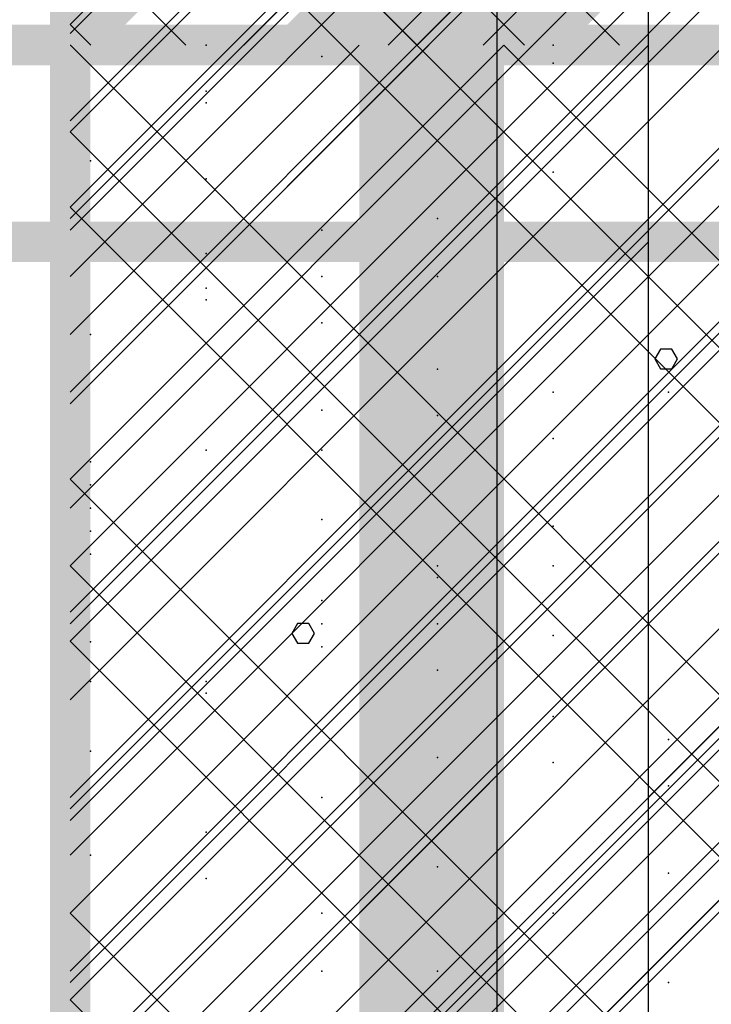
# Model space of a CAD drawing. Extents: x -2 to 113, y -136 to 16.
# Tile 262 of 541: x 49.65 to 51.41, y -35.58 to -33.07. Entities that reach past the tile are written whole.
import ezdxf

# ---------------------------------------------------------------- set-up
doc = ezdxf.new("R2010")
doc.units = 0
doc.header["$MEASUREMENT"] = 0
doc.linetypes.add('SOLID', pattern=[0])
doc.layers.get('0').update_dxf_attribs({"linetype": 'SOLID'})
for name, color, linetype in [('1', 7, 'SOLID'), ('10', 7, 'SOLID'), ('11', 7, 'SOLID'), ('12', 7, 'SOLID'), ('13', 7, 'SOLID'), ('14', 7, 'SOLID'), ('15', 7, 'SOLID'), ('16', 7, 'SOLID'), ('17', 7, 'SOLID'), ('18', 7, 'SOLID'), ('19', 7, 'SOLID'), ('2', 7, 'SOLID'), ('20', 7, 'SOLID'), ('21', 7, 'SOLID'), ('22', 7, 'SOLID'), ('23', 7, 'SOLID'), ('24', 7, 'SOLID'), ('25', 7, 'SOLID'), ('26', 7, 'SOLID'), ('27', 7, 'SOLID'), ('28', 7, 'SOLID'), ('29', 7, 'SOLID'), ('3', 7, 'SOLID'), ('30', 7, 'SOLID'), ('31', 7, 'SOLID'), ('32', 7, 'SOLID'), ('33', 7, 'SOLID'), ('34', 7, 'SOLID'), ('35', 7, 'SOLID'), ('36', 7, 'SOLID'), ('37', 7, 'SOLID'), ('38', 7, 'SOLID'), ('39', 7, 'SOLID'), ('4', 7, 'SOLID'), ('40', 7, 'SOLID'), ('41', 7, 'SOLID'), ('42', 7, 'SOLID'), ('43', 7, 'SOLID'), ('44', 7, 'SOLID'), ('45', 7, 'SOLID'), ('46', 7, 'SOLID'), ('47', 7, 'SOLID'), ('48', 7, 'SOLID'), ('49', 7, 'SOLID'), ('5', 7, 'SOLID'), ('50', 7, 'SOLID'), ('51', 7, 'SOLID'), ('52', 7, 'SOLID'), ('53', 7, 'SOLID'), ('54', 7, 'SOLID'), ('55', 7, 'SOLID'), ('56', 7, 'SOLID'), ('57', 7, 'SOLID'), ('58', 7, 'SOLID'), ('59', 7, 'SOLID'), ('6', 7, 'SOLID'), ('60', 7, 'SOLID'), ('61', 7, 'SOLID'), ('62', 7, 'SOLID'), ('63', 7, 'SOLID'), ('64', 7, 'SOLID'), ('65', 7, 'SOLID'), ('66', 7, 'SOLID'), ('67', 7, 'SOLID'), ('68', 7, 'SOLID'), ('7', 7, 'SOLID'), ('8', 7, 'SOLID'), ('9', 7, 'SOLID')]:
    doc.layers.add(name, color=color, linetype=linetype)

msp = doc.modelspace()

# ---------------------------------------------------------------- linework, layer by layer
at = {"color": 7, "linetype": 'SOLID', "const_width": 0.1029}
msp.add_lwpolyline([(49.7825, -13.1385), (49.7825, -125.6385)], dxfattribs=at)
at = {"color": 7, "linetype": 'SOLID'}
msp.add_lwpolyline([(51.2531, -40.6385), (51.2531, -25.6385)], dxfattribs=at)
at = {"color": 7}
for p in [(50.1281, -33.1385), (50.4222, -33.7267), (51.0104, -34.0209), (49.8339, -34.315), (50.7163, -34.6091), (51.3045, -34.9032), (50.4222, -35.4915)]:
    msp.add_point(p, dxfattribs=at)
at = {"layer": '1', "color": 7, "linetype": 'SOLID', "const_width": 0.1029}
for points in [[(49.7825, -13.1385), (49.7825, -125.6385)], [(13.0178, -33.1385), (13.7531, -33.1385), (14.4884, -46.5558), (48.3119, -46.5558), (49.0472, -33.1385), (49.7825, -33.1385)], [(49.7825, -33.1385), (54.1942, -33.1385)]]:
    msp.add_lwpolyline(points, dxfattribs=at)
at = {"layer": '1', "color": 7, "linetype": 'SOLID'}
for points in [[(50.2237, -33.1385), (52.7237, -30.6385)], [(49.7825, -34.6091), (51.2531, -33.1385)], [(49.7825, -36.0797), (52.7237, -33.1385)]]:
    msp.add_lwpolyline(points, dxfattribs=at)
at = {"layer": '1', "color": 7}
for p in [(51.0104, -33.1385), (50.1281, -33.2856), (50.7163, -33.5797), (49.8339, -33.8738), (50.4222, -34.1679), (51.0104, -34.462), (50.1281, -34.7562), (50.4222, -35.3444)]:
    msp.add_point(p, dxfattribs=at)
at = {"layer": '10', "color": 7, "linetype": 'SOLID', "const_width": 0.1029}
for points in [[(49.7825, -13.1385), (49.7825, -125.6385)], [(13.0178, -33.1385), (13.7531, -33.1385), (14.4884, -37.3021), (48.3119, -37.3021), (49.0472, -33.1385), (49.7825, -33.1385)], [(49.7825, -33.1385), (54.1942, -33.1385)]]:
    msp.add_lwpolyline(points, dxfattribs=at)
at = {"layer": '10', "color": 7, "linetype": 'SOLID'}
for points in [[(49.7825, -34.6091), (51.2531, -33.1385)], [(49.7825, -36.0797), (52.7237, -33.1385)]]:
    msp.add_lwpolyline(points, dxfattribs=at)
at = {"layer": '10', "color": 7}
for p in [(50.1281, -33.2856), (50.7163, -33.5797), (49.8339, -33.8738), (50.4222, -34.1679), (51.0104, -34.462), (50.1281, -34.7562), (50.4222, -35.3444)]:
    msp.add_point(p, dxfattribs=at)
for points in [[(50.0178, -32.9915), (49.7826, -32.9915), (49.8708, -33.1385), (49.7826, -33.1385)], [(50.9589, -32.9915), (50.7237, -32.9915), (50.9589, -33.1385), (50.5766, -33.1385)], [(51.1942, -32.9915), (50.9589, -32.9915), (51.0472, -33.1385), (50.9589, -33.1385)]]:
    msp.add_solid(points, dxfattribs=at)
at = {"layer": '11', "color": 7, "linetype": 'SOLID', "const_width": 0.1029}
msp.add_lwpolyline([(49.7825, -13.1385), (49.7825, -125.6385)], dxfattribs=at)
at = {"layer": '11', "color": 7, "linetype": 'SOLID'}
for points in [[(50.8681, -45.6385), (50.8681, -25.6385)], [(51.3272, -33.9363), (51.3127, -33.9114), (51.2838, -33.9114), (51.2693, -33.9363), (51.2838, -33.9612), (51.3127, -33.9612), (51.3272, -33.9363)], [(50.4037, -34.6334), (50.3892, -34.6085), (50.3603, -34.6085), (50.3458, -34.6334), (50.3603, -34.6583), (50.3892, -34.6583), (50.4037, -34.6334)]]:
    msp.add_lwpolyline(points, dxfattribs=at)
at = {"layer": '12', "color": 7, "linetype": 'SOLID', "const_width": 0.1029}
msp.add_lwpolyline([(49.7825, -13.1385), (49.7825, -125.6385)], dxfattribs=at)
at = {"layer": '12', "color": 7, "linetype": 'SOLID'}
for points in [[(49.7825, -33.1091), (51.2531, -31.6385)], [(49.7825, -34.5797), (52.7237, -31.6385)], [(49.7825, -36.0503), (54.1942, -31.6385)]]:
    msp.add_lwpolyline(points, dxfattribs=at)
at = {"layer": '12', "color": 7}
for p in [(50.1281, -33.2562), (50.4222, -33.8444), (51.0104, -34.1385), (49.8339, -34.4326), (50.7163, -34.7267), (51.3045, -35.0209)]:
    msp.add_point(p, dxfattribs=at)
at = {"layer": '13', "color": 7, "linetype": 'SOLID', "const_width": 0.1029}
msp.add_lwpolyline([(49.7825, -13.1385), (49.7825, -125.6385)], dxfattribs=at)
at = {"layer": '13', "color": 7, "linetype": 'SOLID'}
for points in [[(50.8681, -45.6385), (50.8681, -25.6385)], [(51.3272, -33.9363), (51.3127, -33.9114), (51.2838, -33.9114), (51.2693, -33.9363), (51.2838, -33.9612), (51.3127, -33.9612), (51.3272, -33.9363)], [(50.4037, -34.6334), (50.3892, -34.6085), (50.3603, -34.6085), (50.3458, -34.6334), (50.3603, -34.6583), (50.3892, -34.6583), (50.4037, -34.6334)]]:
    msp.add_lwpolyline(points, dxfattribs=at)
at = {"layer": '14', "color": 7, "linetype": 'SOLID', "const_width": 0.1029}
msp.add_lwpolyline([(49.7825, -13.1385), (49.7825, -125.6385)], dxfattribs=at)
at = {"layer": '14', "color": 7, "linetype": 'SOLID'}
msp.add_lwpolyline([(51.2531, -44.1385), (51.2531, -29.6385)], dxfattribs=at)
at = {"layer": '14', "color": 7}
for p in [(50.4222, -33.6091), (49.8339, -34.1973), (50.7163, -34.4915), (50.1281, -34.7856)]:
    msp.add_point(p, dxfattribs=at)
at = {"layer": '15', "color": 7, "linetype": 'SOLID', "const_width": 0.1029}
msp.add_lwpolyline([(49.7825, -13.1385), (49.7825, -125.6385)], dxfattribs=at)
at = {"layer": '15', "color": 7, "linetype": 'SOLID'}
for points in [[(50.8681, -45.6385), (50.8681, -25.6385)], [(51.3272, -33.9363), (51.3127, -33.9114), (51.2838, -33.9114), (51.2693, -33.9363), (51.2838, -33.9612), (51.3127, -33.9612), (51.3272, -33.9363)], [(50.4037, -34.6334), (50.3892, -34.6085), (50.3603, -34.6085), (50.3458, -34.6334), (50.3603, -34.6583), (50.3892, -34.6583), (50.4037, -34.6334)]]:
    msp.add_lwpolyline(points, dxfattribs=at)
at = {"layer": '16', "color": 7, "linetype": 'SOLID', "const_width": 0.1029}
msp.add_lwpolyline([(49.7825, -13.1385), (49.7825, -125.6385)], dxfattribs=at)
at = {"layer": '16', "color": 7, "linetype": 'SOLID'}
for points in [[(49.7825, -34.0503), (54.1942, -29.6385)], [(49.7825, -35.5209), (54.1942, -31.1091)], [(49.7825, -36.9915), (54.1942, -32.5797)]]:
    msp.add_lwpolyline(points, dxfattribs=at)
at = {"layer": '16', "color": 7}
for p in [(50.4222, -33.6091), (49.8339, -34.1973), (50.7163, -34.4915), (50.1281, -34.7856)]:
    msp.add_point(p, dxfattribs=at)
at = {"layer": '17', "color": 7, "linetype": 'SOLID', "const_width": 0.1029}
msp.add_lwpolyline([(49.7825, -13.1385), (49.7825, -125.6385)], dxfattribs=at)
at = {"layer": '17', "color": 7, "linetype": 'SOLID'}
for points in [[(50.8681, -45.6385), (50.8681, -25.6385)], [(51.3272, -33.9363), (51.3127, -33.9114), (51.2838, -33.9114), (51.2693, -33.9363), (51.2838, -33.9612), (51.3127, -33.9612), (51.3272, -33.9363)], [(50.4037, -34.6334), (50.3892, -34.6085), (50.3603, -34.6085), (50.3458, -34.6334), (50.3603, -34.6583), (50.3892, -34.6583), (50.4037, -34.6334)]]:
    msp.add_lwpolyline(points, dxfattribs=at)
at = {"layer": '18', "color": 7, "linetype": 'SOLID', "const_width": 0.1029}
for points in [[(49.7825, -13.1385), (49.7825, -125.6385)], [(13.0178, -33.1385), (13.7531, -33.1385), (14.4884, -47.212), (48.3119, -47.212), (49.0472, -33.1385), (49.7825, -33.1385)], [(49.7825, -33.1385), (54.1942, -33.1385)]]:
    msp.add_lwpolyline(points, dxfattribs=at)
at = {"layer": '18', "color": 7, "linetype": 'SOLID'}
for points in [[(50.2237, -33.1385), (52.7237, -30.6385)], [(51.2531, -40.6385), (51.2531, -33.1385)]]:
    msp.add_lwpolyline(points, dxfattribs=at)
at = {"layer": '18', "color": 7}
for p in [(51.0104, -33.1385), (50.1281, -33.2856), (50.7163, -33.5797), (49.8339, -33.8738), (50.4222, -34.1679), (51.0104, -34.462), (50.1281, -34.7562), (50.4222, -35.3444)]:
    msp.add_point(p, dxfattribs=at)
at = {"layer": '19', "color": 7, "linetype": 'SOLID', "const_width": 0.1029}
msp.add_lwpolyline([(49.7825, -13.1385), (49.7825, -125.6385)], dxfattribs=at)
at = {"layer": '19', "color": 7, "linetype": 'SOLID'}
for points in [[(50.8681, -45.6385), (50.8681, -25.6385)], [(51.3272, -33.9363), (51.3127, -33.9114), (51.2838, -33.9114), (51.2693, -33.9363), (51.2838, -33.9612), (51.3127, -33.9612), (51.3272, -33.9363)], [(50.4037, -34.6334), (50.3892, -34.6085), (50.3603, -34.6085), (50.3458, -34.6334), (50.3603, -34.6583), (50.3892, -34.6583), (50.4037, -34.6334)]]:
    msp.add_lwpolyline(points, dxfattribs=at)
at = {"layer": '2', "color": 7, "linetype": 'SOLID', "const_width": 0.1029}
for points in [[(49.7825, -13.1385), (49.7825, -125.6385)], [(13.0178, -33.6385), (13.7531, -33.6385), (14.4884, -47.212), (48.3119, -47.212), (49.0472, -33.6385), (49.7825, -33.6385)], [(49.7825, -33.6385), (54.1942, -33.6385)]]:
    msp.add_lwpolyline(points, dxfattribs=at)
at = {"layer": '2', "color": 7, "linetype": 'SOLID'}
for points in [[(51.2531, -33.6385), (51.2531, -31.6385)], [(51.2531, -39.1385), (51.2531, -33.6385)]]:
    msp.add_lwpolyline(points, dxfattribs=at)
at = {"layer": '2', "color": 7}
for p in [(50.1281, -33.2562), (50.1281, -33.7856), (50.7163, -34.0797), (49.8339, -34.3738), (50.4222, -34.6679), (51.0104, -34.962), (50.1281, -35.2562)]:
    msp.add_point(p, dxfattribs=at)
at = {"layer": '20', "color": 7, "linetype": 'SOLID', "const_width": 0.1029}
msp.add_lwpolyline([(49.7825, -13.1385), (49.7825, -125.6385)], dxfattribs=at)
at = {"layer": '20', "color": 7, "linetype": 'SOLID'}
msp.add_lwpolyline([(51.2531, -39.6385), (51.2531, -27.6385)], dxfattribs=at)
at = {"layer": '20', "color": 7}
for p in [(50.1281, -33.6679), (50.7163, -33.962), (49.8339, -34.2562), (50.4222, -34.5503), (51.0104, -34.8444), (50.1281, -35.1385)]:
    msp.add_point(p, dxfattribs=at)
at = {"layer": '21', "color": 7, "linetype": 'SOLID', "const_width": 0.1029}
msp.add_lwpolyline([(49.7825, -13.1385), (49.7825, -125.6385)], dxfattribs=at)
at = {"layer": '21', "color": 7, "linetype": 'SOLID'}
for points in [[(50.8681, -45.6385), (50.8681, -25.6385)], [(51.3272, -33.9363), (51.3127, -33.9114), (51.2838, -33.9114), (51.2693, -33.9363), (51.2838, -33.9612), (51.3127, -33.9612), (51.3272, -33.9363)], [(50.4037, -34.6334), (50.3892, -34.6085), (50.3603, -34.6085), (50.3458, -34.6334), (50.3603, -34.6583), (50.3892, -34.6583), (50.4037, -34.6334)]]:
    msp.add_lwpolyline(points, dxfattribs=at)
at = {"layer": '22', "color": 7, "linetype": 'SOLID', "const_width": 0.1029}
msp.add_lwpolyline([(49.7825, -13.1385), (49.7825, -125.6385)], dxfattribs=at)
at = {"layer": '22', "color": 7, "linetype": 'SOLID'}
msp.add_lwpolyline([(51.2531, -45.6385), (51.2531, -30.6385)], dxfattribs=at)
at = {"layer": '22', "color": 7}
for p in [(51.0104, -33.1385), (49.8339, -33.4326), (50.7163, -33.7267), (51.3045, -34.0209), (50.4222, -34.6091), (49.8339, -35.1973), (50.7163, -35.4915)]:
    msp.add_point(p, dxfattribs=at)
at = {"layer": '23', "color": 7, "linetype": 'SOLID', "const_width": 0.1029}
msp.add_lwpolyline([(49.7825, -13.1385), (49.7825, -125.6385)], dxfattribs=at)
at = {"layer": '23', "color": 7, "linetype": 'SOLID'}
for points in [[(50.8681, -45.6385), (50.8681, -25.6385)], [(51.3272, -33.9363), (51.3127, -33.9114), (51.2838, -33.9114), (51.2693, -33.9363), (51.2838, -33.9612), (51.3127, -33.9612), (51.3272, -33.9363)], [(50.4037, -34.6334), (50.3892, -34.6085), (50.3603, -34.6085), (50.3458, -34.6334), (50.3603, -34.6583), (50.3892, -34.6583), (50.4037, -34.6334)]]:
    msp.add_lwpolyline(points, dxfattribs=at)
at = {"layer": '24', "color": 7, "linetype": 'SOLID', "const_width": 0.1029}
msp.add_lwpolyline([(49.7825, -13.1385), (49.7825, -125.6385)], dxfattribs=at)
at = {"layer": '24', "color": 7}
msp.add_solid([(50.5178, -60.6385), (50.8854, -60.6385), (50.5178, -30.6385), (50.8854, -30.6385)], dxfattribs=at)
at = {"layer": '25', "color": 7, "linetype": 'SOLID', "const_width": 0.1029}
msp.add_lwpolyline([(49.7825, -13.1385), (49.7825, -125.6385)], dxfattribs=at)
at = {"layer": '25', "color": 7, "linetype": 'SOLID'}
for points in [[(50.8681, -45.6385), (50.8681, -25.6385)], [(51.3272, -33.9363), (51.3127, -33.9114), (51.2838, -33.9114), (51.2693, -33.9363), (51.2838, -33.9612), (51.3127, -33.9612), (51.3272, -33.9363)], [(50.4037, -34.6334), (50.3892, -34.6085), (50.3603, -34.6085), (50.3458, -34.6334), (50.3603, -34.6583), (50.3892, -34.6583), (50.4037, -34.6334)]]:
    msp.add_lwpolyline(points, dxfattribs=at)
at = {"layer": '26', "color": 7, "linetype": 'SOLID', "const_width": 0.1029}
for points in [[(49.7825, -13.1385), (49.7825, -125.6385)], [(13.0178, -33.1385), (13.7531, -33.1385), (14.4884, -41.7084), (48.3119, -41.7084), (49.0472, -33.1385), (49.7825, -33.1385)], [(49.7825, -33.1385), (54.1942, -33.1385)]]:
    msp.add_lwpolyline(points, dxfattribs=at)
at = {"layer": '26', "color": 7, "linetype": 'SOLID'}
msp.add_lwpolyline([(51.2531, -33.1385), (51.2531, -31.6385)], dxfattribs=at)
at = {"layer": '26', "color": 7}
msp.add_solid([(50.5178, -60.6385), (50.8854, -60.6385), (50.5178, -33.1385), (50.8854, -33.1385)], dxfattribs=at)
at = {"layer": '27', "color": 7, "linetype": 'SOLID', "const_width": 0.1029}
for points in [[(49.7825, -13.1385), (49.7825, -125.6385)], [(13.0178, -33.1385), (49.7825, -33.1385)], [(49.7825, -33.1385), (54.1942, -33.1385)]]:
    msp.add_lwpolyline(points, dxfattribs=at)
at = {"layer": '27', "color": 7, "linetype": 'SOLID'}
msp.add_lwpolyline([(51.2531, -55.6385), (51.2531, -33.1385)], dxfattribs=at)
at = {"layer": '27', "color": 7}
for p in [(50.1281, -33.2856), (50.7163, -33.5797), (49.8339, -33.8738), (50.4222, -34.1679), (51.0104, -34.462), (50.1281, -34.7562), (50.4222, -35.3444)]:
    msp.add_point(p, dxfattribs=at)
for points in [[(50.7237, -32.6973), (50.2825, -33.1385), (50.7237, -32.6973), (50.7531, -33.1385)], [(50.7237, -32.6973), (50.7531, -33.1385), (50.7237, -32.6973), (50.9589, -32.9326)]]:
    msp.add_solid(points, dxfattribs=at)
at = {"layer": '28', "color": 7, "linetype": 'SOLID', "const_width": 0.1029}
msp.add_lwpolyline([(49.7825, -13.1385), (49.7825, -125.6385)], dxfattribs=at)
at = {"layer": '28', "color": 7, "linetype": 'SOLID'}
msp.add_lwpolyline([(51.2531, -47.1385), (51.2531, -25.6385)], dxfattribs=at)
at = {"layer": '28', "color": 7}
for p in [(50.1281, -33.1385), (50.4222, -33.7267), (51.0104, -34.0209), (49.8339, -34.315), (50.7163, -34.6091), (51.3045, -34.9032), (50.4222, -35.4915)]:
    msp.add_point(p, dxfattribs=at)
at = {"layer": '29', "color": 7, "linetype": 'SOLID', "const_width": 0.1029}
for points in [[(49.7825, -13.1385), (49.7825, -125.6385)], [(13.0178, -33.1385), (13.7531, -33.1385), (14.4884, -41.8297), (48.3119, -41.8297), (49.0472, -33.1385), (49.7825, -33.1385)], [(49.7825, -33.1385), (54.1942, -33.1385)]]:
    msp.add_lwpolyline(points, dxfattribs=at)
at = {"layer": '29', "color": 7, "linetype": 'SOLID'}
for points in [[(51.2531, -33.1385), (51.2531, -25.6385)], [(49.7825, -34.6091), (51.2531, -33.1385)], [(50.2237, -35.6385), (52.7237, -33.1385)]]:
    msp.add_lwpolyline(points, dxfattribs=at)
at = {"layer": '29', "color": 7}
for p in [(50.1281, -33.1385), (50.1281, -33.2856), (50.7163, -33.5797), (49.8339, -33.8738), (50.4222, -34.1679), (51.0104, -34.462), (50.1281, -34.7562), (50.4222, -35.3444)]:
    msp.add_point(p, dxfattribs=at)
at = {"layer": '3', "color": 7, "linetype": 'SOLID', "const_width": 0.1029}
msp.add_lwpolyline([(49.7825, -13.1385), (49.7825, -125.6385)], dxfattribs=at)
at = {"layer": '3', "color": 7, "linetype": 'SOLID'}
for points in [[(50.8681, -45.6385), (50.8681, -25.6385)], [(51.3272, -33.9363), (51.3127, -33.9114), (51.2838, -33.9114), (51.2693, -33.9363), (51.2838, -33.9612), (51.3127, -33.9612), (51.3272, -33.9363)], [(50.4037, -34.6334), (50.3892, -34.6085), (50.3603, -34.6085), (50.3458, -34.6334), (50.3603, -34.6583), (50.3892, -34.6583), (50.4037, -34.6334)]]:
    msp.add_lwpolyline(points, dxfattribs=at)
at = {"layer": '30', "color": 7, "linetype": 'SOLID', "const_width": 0.1029}
for points in [[(49.7825, -13.1385), (49.7825, -125.6385)], [(13.0178, -33.1385), (13.7531, -33.1385), (14.4884, -47.212), (48.3119, -47.212), (49.0472, -33.1385), (49.7825, -33.1385)], [(49.7825, -33.1385), (54.1942, -33.1385)]]:
    msp.add_lwpolyline(points, dxfattribs=at)
at = {"layer": '30', "color": 7, "linetype": 'SOLID'}
for points in [[(50.2237, -33.1385), (52.7237, -30.6385)], [(49.7825, -33.8738), (50.5178, -33.1385)], [(49.7825, -34.6091), (51.2531, -33.1385)], [(49.7825, -35.3444), (51.9884, -33.1385)], [(50.2237, -35.6385), (52.7237, -33.1385)], [(50.9589, -35.6385), (53.4589, -33.1385)], [(51.2531, -35.6385), (51.2531, -33.1385)]]:
    msp.add_lwpolyline(points, dxfattribs=at)
at = {"layer": '30', "color": 7}
msp.add_point((51.0104, -33.1385), dxfattribs=at)
at = {"layer": '31', "color": 7, "linetype": 'SOLID', "const_width": 0.1029}
msp.add_lwpolyline([(49.7825, -13.1385), (49.7825, -125.6385)], dxfattribs=at)
at = {"layer": '31', "color": 7, "linetype": 'SOLID'}
for points in [[(50.8681, -45.6385), (50.8681, -25.6385)], [(49.7825, -34.462), (54.1942, -30.0503)], [(49.7825, -35.9326), (54.1942, -31.5209)], [(51.3272, -33.9363), (51.3127, -33.9114), (51.2838, -33.9114), (51.2693, -33.9363), (51.2838, -33.9612), (51.3127, -33.9612), (51.3272, -33.9363)], [(50.4037, -34.6334), (50.3892, -34.6085), (50.3603, -34.6085), (50.3458, -34.6334), (50.3603, -34.6583), (50.3892, -34.6583), (50.4037, -34.6334)]]:
    msp.add_lwpolyline(points, dxfattribs=at)
at = {"layer": '31', "color": 7}
for p in [(50.1281, -33.1385), (50.4222, -33.7267), (51.0104, -34.0209), (49.8339, -34.315), (50.7163, -34.6091), (51.3045, -34.9032), (50.4222, -35.4915)]:
    msp.add_point(p, dxfattribs=at)
at = {"layer": '32', "color": 7, "linetype": 'SOLID', "const_width": 0.1029}
msp.add_lwpolyline([(49.7825, -13.1385), (49.7825, -125.6385)], dxfattribs=at)
at = {"layer": '32', "color": 7, "linetype": 'SOLID'}
for points in [[(49.7825, -34.462), (54.1942, -30.0503)], [(49.7825, -35.9326), (54.1942, -31.5209)]]:
    msp.add_lwpolyline(points, dxfattribs=at)
at = {"layer": '32', "color": 7}
for p in [(50.1281, -33.1385), (50.4222, -33.7267), (51.0104, -34.0209), (49.8339, -34.315), (50.7163, -34.6091), (51.3045, -34.9032), (50.4222, -35.4915)]:
    msp.add_point(p, dxfattribs=at)
at = {"layer": '33', "color": 7, "linetype": 'SOLID', "const_width": 0.1029}
msp.add_lwpolyline([(49.7825, -13.1385), (49.7825, -125.6385)], dxfattribs=at)
at = {"layer": '33', "color": 7, "linetype": 'SOLID'}
for points in [[(49.7825, -34.462), (54.1942, -30.0503)], [(49.7825, -35.9326), (54.1942, -31.5209)]]:
    msp.add_lwpolyline(points, dxfattribs=at)
at = {"layer": '33', "color": 7}
for p in [(50.1281, -33.1385), (50.4222, -33.7267), (51.0104, -34.0209), (49.8339, -34.315), (50.7163, -34.6091), (51.3045, -34.9032), (50.4222, -35.4915)]:
    msp.add_point(p, dxfattribs=at)
at = {"layer": '34', "color": 7, "linetype": 'SOLID', "const_width": 0.1029}
msp.add_lwpolyline([(49.7825, -13.1385), (49.7825, -125.6385)], dxfattribs=at)
at = {"layer": '34', "color": 7, "linetype": 'SOLID'}
for points in [[(49.7825, -34.462), (54.1942, -30.0503)], [(49.7825, -35.9326), (54.1942, -31.5209)]]:
    msp.add_lwpolyline(points, dxfattribs=at)
at = {"layer": '34', "color": 7}
for p in [(50.1281, -33.1385), (50.4222, -33.7267), (51.0104, -34.0209), (49.8339, -34.315), (50.7163, -34.6091), (51.3045, -34.9032), (50.4222, -35.4915)]:
    msp.add_point(p, dxfattribs=at)
at = {"layer": '35', "color": 7, "linetype": 'SOLID', "const_width": 0.1029}
msp.add_lwpolyline([(49.7825, -13.1385), (49.7825, -125.6385)], dxfattribs=at)
at = {"layer": '35', "color": 7, "linetype": 'SOLID'}
for points in [[(49.7825, -34.462), (54.1942, -30.0503)], [(49.7825, -35.9326), (54.1942, -31.5209)]]:
    msp.add_lwpolyline(points, dxfattribs=at)
at = {"layer": '35', "color": 7}
for p in [(50.1281, -33.1385), (50.4222, -33.7267), (51.0104, -34.0209), (49.8339, -34.315), (50.7163, -34.6091), (51.3045, -34.9032), (50.4222, -35.4915)]:
    msp.add_point(p, dxfattribs=at)
at = {"layer": '36', "color": 7, "linetype": 'SOLID', "const_width": 0.1029}
msp.add_lwpolyline([(49.7825, -13.1385), (49.7825, -125.6385)], dxfattribs=at)
at = {"layer": '36', "color": 7, "linetype": 'SOLID'}
for points in [[(49.7825, -34.462), (54.1942, -30.0503)], [(49.7825, -35.9326), (54.1942, -31.5209)]]:
    msp.add_lwpolyline(points, dxfattribs=at)
at = {"layer": '36', "color": 7}
for p in [(50.1281, -33.1385), (50.4222, -33.7267), (51.0104, -34.0209), (49.8339, -34.315), (50.7163, -34.6091), (51.3045, -34.9032), (50.4222, -35.4915)]:
    msp.add_point(p, dxfattribs=at)
at = {"layer": '37', "color": 7, "linetype": 'SOLID', "const_width": 0.1029}
msp.add_lwpolyline([(49.7825, -13.1385), (49.7825, -125.6385)], dxfattribs=at)
at = {"layer": '37', "color": 7, "linetype": 'SOLID'}
for points in [[(49.7825, -34.462), (54.1942, -30.0503)], [(49.7825, -35.9326), (54.1942, -31.5209)]]:
    msp.add_lwpolyline(points, dxfattribs=at)
at = {"layer": '37', "color": 7}
for p in [(50.1281, -33.1385), (50.4222, -33.7267), (51.0104, -34.0209), (49.8339, -34.315), (50.7163, -34.6091), (51.3045, -34.9032), (50.4222, -35.4915)]:
    msp.add_point(p, dxfattribs=at)
at = {"layer": '38', "color": 7, "linetype": 'SOLID', "const_width": 0.1029}
msp.add_lwpolyline([(49.7825, -13.1385), (49.7825, -125.6385)], dxfattribs=at)
at = {"layer": '39', "color": 7, "linetype": 'SOLID', "const_width": 0.1029}
msp.add_lwpolyline([(49.7825, -13.1385), (49.7825, -125.6385)], dxfattribs=at)
at = {"layer": '39', "color": 7, "linetype": 'SOLID'}
for points in [[(49.7825, -34.0209), (54.1942, -29.6091)], [(49.7825, -35.4915), (54.1942, -31.0797)], [(51.106, -35.6385), (54.1942, -32.5503)]]:
    msp.add_lwpolyline(points, dxfattribs=at)
at = {"layer": '39', "color": 7}
for p in [(50.1281, -33.2856), (50.1281, -34.1679), (50.7163, -34.462), (49.8339, -34.7562), (50.4222, -35.0503), (51.0104, -35.3444)]:
    msp.add_point(p, dxfattribs=at)
at = {"layer": '4', "color": 7, "linetype": 'SOLID', "const_width": 0.1029}
for points in [[(49.7825, -13.1385), (49.7825, -125.6385)], [(13.0178, -33.6385), (13.7531, -33.6385), (14.4884, -41.7084), (48.3119, -41.7084), (49.0472, -33.6385), (49.7825, -33.6385)], [(49.7825, -33.6385), (54.1942, -33.6385)]]:
    msp.add_lwpolyline(points, dxfattribs=at)
at = {"layer": '4', "color": 7, "linetype": 'SOLID'}
for points in [[(50.1942, -33.6385), (54.1942, -29.6385)], [(49.7825, -35.1091), (51.2531, -33.6385)], [(50.7237, -35.6385), (52.7237, -33.6385)]]:
    msp.add_lwpolyline(points, dxfattribs=at)
at = {"layer": '4', "color": 7}
for p in [(50.4222, -33.6091), (50.1281, -33.7856), (50.7163, -34.0797), (49.8339, -34.3738), (50.4222, -34.6679), (51.0104, -34.962), (50.1281, -35.2562)]:
    msp.add_point(p, dxfattribs=at)
at = {"layer": '40', "color": 7, "linetype": 'SOLID', "const_width": 0.1029}
msp.add_lwpolyline([(49.7825, -13.1385), (49.7825, -125.6385)], dxfattribs=at)
at = {"layer": '40', "color": 7, "linetype": 'SOLID'}
msp.add_lwpolyline([(51.2531, -45.6385), (51.2531, -25.6385)], dxfattribs=at)
at = {"layer": '40', "color": 7}
for p in [(50.1281, -33.1385), (50.4222, -33.7267), (51.0104, -34.0209), (49.8339, -34.315), (50.7163, -34.6091), (51.3045, -34.9032), (50.4222, -35.4915)]:
    msp.add_point(p, dxfattribs=at)
at = {"layer": '41', "color": 7, "linetype": 'SOLID', "const_width": 0.1029}
msp.add_lwpolyline([(49.7825, -13.1385), (49.7825, -125.6385)], dxfattribs=at)
at = {"layer": '41', "color": 7, "linetype": 'SOLID'}
msp.add_lwpolyline([(51.2531, -45.6385), (51.2531, -30.6385)], dxfattribs=at)
at = {"layer": '41', "color": 7}
for p in [(51.0104, -33.1385), (49.8339, -33.4326), (50.7163, -33.7267), (51.3045, -34.0209), (50.4222, -34.6091), (49.8339, -35.1973), (50.7163, -35.4915)]:
    msp.add_point(p, dxfattribs=at)
at = {"layer": '42', "color": 7, "linetype": 'SOLID', "const_width": 0.1029}
msp.add_lwpolyline([(49.7825, -13.1385), (49.7825, -125.6385)], dxfattribs=at)
at = {"layer": '42', "color": 7, "linetype": 'SOLID'}
msp.add_lwpolyline([(51.2531, -45.6385), (51.2531, -25.6385)], dxfattribs=at)
at = {"layer": '42', "color": 7}
for p in [(50.1281, -33.1385), (50.4222, -33.7267), (51.0104, -34.0209), (49.8339, -34.315), (50.7163, -34.6091), (51.3045, -34.9032), (50.4222, -35.4915)]:
    msp.add_point(p, dxfattribs=at)
at = {"layer": '43', "color": 7, "linetype": 'SOLID', "const_width": 0.1029}
msp.add_lwpolyline([(49.7825, -13.1385), (49.7825, -125.6385)], dxfattribs=at)
at = {"layer": '43', "color": 7, "linetype": 'SOLID'}
for points in [[(49.7825, -34.462), (54.1942, -30.0503)], [(49.7825, -35.9326), (54.1942, -31.5209)]]:
    msp.add_lwpolyline(points, dxfattribs=at)
at = {"layer": '43', "color": 7}
for p in [(50.1281, -33.1385), (50.4222, -33.7267), (51.0104, -34.0209), (49.8339, -34.315), (50.7163, -34.6091), (51.3045, -34.9032), (50.4222, -35.4915)]:
    msp.add_point(p, dxfattribs=at)
at = {"layer": '44', "color": 7, "linetype": 'SOLID', "const_width": 0.1029}
msp.add_lwpolyline([(49.7825, -13.1385), (49.7825, -125.6385)], dxfattribs=at)
at = {"layer": '44', "color": 7, "linetype": 'SOLID'}
for points in [[(50.8681, -45.6385), (50.8681, -25.6385)], [(51.3272, -33.9363), (51.3127, -33.9114), (51.2838, -33.9114), (51.2693, -33.9363), (51.2838, -33.9612), (51.3127, -33.9612), (51.3272, -33.9363)], [(50.4037, -34.6334), (50.3892, -34.6085), (50.3603, -34.6085), (50.3458, -34.6334), (50.3603, -34.6583), (50.3892, -34.6583), (50.4037, -34.6334)]]:
    msp.add_lwpolyline(points, dxfattribs=at)
at = {"layer": '45', "color": 7, "linetype": 'SOLID', "const_width": 0.1029}
msp.add_lwpolyline([(49.7825, -13.1385), (49.7825, -125.6385)], dxfattribs=at)
at = {"layer": '45', "color": 7, "linetype": 'SOLID'}
for points in [[(49.7825, -33.6091), (51.2531, -32.1385)], [(49.7825, -35.0797), (52.7237, -32.1385)], [(49.7825, -36.5503), (54.1942, -32.1385)]]:
    msp.add_lwpolyline(points, dxfattribs=at)
at = {"layer": '45', "color": 7}
for p in [(50.4222, -33.1679), (51.0104, -33.462), (50.1281, -33.7562), (50.4222, -34.3444), (51.0104, -34.6385), (49.8339, -34.9326), (50.7163, -35.2267), (51.3045, -35.5209)]:
    msp.add_point(p, dxfattribs=at)
at = {"layer": '46', "color": 7, "linetype": 'SOLID', "const_width": 0.1029}
msp.add_lwpolyline([(49.7825, -13.1385), (49.7825, -125.6385)], dxfattribs=at)
at = {"layer": '46', "color": 7, "linetype": 'SOLID'}
for points in [[(49.7825, -33.3315), (54.1942, -28.9197)], [(49.7825, -34.802), (54.1942, -30.3903)], [(50.4166, -35.6385), (54.1942, -31.8609)]]:
    msp.add_lwpolyline(points, dxfattribs=at)
at = {"layer": '46', "color": 7}
for p in [(51.0104, -33.1844), (50.1281, -33.4785), (50.4222, -34.0667), (51.0104, -34.3609), (49.8339, -34.655), (50.7163, -34.9491), (51.3045, -35.2432)]:
    msp.add_point(p, dxfattribs=at)
at = {"layer": '47', "color": 7, "linetype": 'SOLID', "const_width": 0.1029}
for points in [[(49.7825, -13.1385), (49.7825, -125.6385)], [(13.0178, -33.1385), (13.7531, -33.1385), (14.4884, -46.5558), (48.3119, -46.5558), (49.0472, -33.1385), (49.7825, -33.1385)], [(49.7825, -33.1385), (54.1942, -33.1385)]]:
    msp.add_lwpolyline(points, dxfattribs=at)
at = {"layer": '47', "color": 7, "linetype": 'SOLID'}
for points in [[(50.5913, -33.1385), (53.0913, -30.6385)], [(49.7825, -31.7415), (51.1795, -33.1385)], [(49.7825, -32.8444), (50.0766, -33.1385)], [(49.7825, -34.2415), (50.8854, -33.1385)], [(49.7825, -35.3444), (51.9884, -33.1385)], [(49.7828, -33.1385), (49.7832, -33.1389), (52.2827, -35.6385)], [(50.5913, -35.6385), (53.0913, -33.1385)], [(50.8856, -33.1385), (52.3281, -34.581), (53.3856, -35.6385)], [(49.7825, -34.2415), (51.1795, -35.6385)], [(49.7825, -35.3444), (50.0766, -35.6385)]]:
    msp.add_lwpolyline(points, dxfattribs=at)
at = {"layer": '48', "color": 7, "linetype": 'SOLID', "const_width": 0.1029}
msp.add_lwpolyline([(49.7825, -13.1385), (49.7825, -125.6385)], dxfattribs=at)
at = {"layer": '48', "color": 7, "linetype": 'SOLID'}
for points in [[(49.7825, -33.5797), (52.7237, -30.6385)], [(49.7825, -35.0503), (54.1942, -30.6385)], [(50.6648, -35.6385), (54.1942, -32.1091)]]:
    msp.add_lwpolyline(points, dxfattribs=at)
at = {"layer": '48', "color": 7}
for p in [(51.0104, -33.1385), (49.8339, -33.4326), (50.7163, -33.7267), (51.3045, -34.0209), (50.4222, -34.6091), (49.8339, -35.1973), (50.7163, -35.4915)]:
    msp.add_point(p, dxfattribs=at)
at = {"layer": '49', "color": 7, "linetype": 'SOLID', "const_width": 0.1029}
for points in [[(49.7825, -13.1385), (49.7825, -125.6385)], [(13.0178, -33.1385), (13.7531, -33.1385), (14.4884, -42.1495), (48.3119, -42.1495), (49.0472, -33.1385), (49.7825, -33.1385)], [(49.7825, -33.1385), (54.1942, -33.1385)]]:
    msp.add_lwpolyline(points, dxfattribs=at)
at = {"layer": '49', "color": 7, "linetype": 'SOLID'}
for points in [[(50.6648, -33.1385), (54.1942, -29.6091)], [(49.7825, -34.6091), (51.2531, -33.1385)], [(49.7825, -36.0797), (52.7237, -33.1385)]]:
    msp.add_lwpolyline(points, dxfattribs=at)
at = {"layer": '49', "color": 7}
for p in [(50.1281, -33.2856), (50.7163, -33.5797), (49.8339, -33.8738), (50.4222, -34.1679), (51.0104, -34.462), (50.1281, -34.7562), (50.4222, -35.3444)]:
    msp.add_point(p, dxfattribs=at)
at = {"layer": '5', "color": 7, "linetype": 'SOLID', "const_width": 0.1029}
msp.add_lwpolyline([(49.7825, -13.1385), (49.7825, -125.6385)], dxfattribs=at)
at = {"layer": '5', "color": 7, "linetype": 'SOLID'}
for points in [[(50.8681, -45.6385), (50.8681, -25.6385)], [(51.3272, -33.9363), (51.3127, -33.9114), (51.2838, -33.9114), (51.2693, -33.9363), (51.2838, -33.9612), (51.3127, -33.9612), (51.3272, -33.9363)], [(50.4037, -34.6334), (50.3892, -34.6085), (50.3603, -34.6085), (50.3458, -34.6334), (50.3603, -34.6583), (50.3892, -34.6583), (50.4037, -34.6334)]]:
    msp.add_lwpolyline(points, dxfattribs=at)
at = {"layer": '50', "color": 7, "linetype": 'SOLID', "const_width": 0.1029}
msp.add_lwpolyline([(49.7825, -13.1385), (49.7825, -125.6385)], dxfattribs=at)
at = {"layer": '50', "color": 7, "linetype": 'SOLID'}
for points in [[(49.7825, -33.1091), (51.2531, -31.6385)], [(49.7825, -34.5797), (52.7237, -31.6385)], [(49.7825, -36.0503), (54.1942, -31.6385)]]:
    msp.add_lwpolyline(points, dxfattribs=at)
at = {"layer": '50', "color": 7}
for p in [(50.1281, -33.2562), (50.4222, -33.8444), (51.0104, -34.1385), (49.8339, -34.4326), (50.7163, -34.7267), (51.3045, -35.0209)]:
    msp.add_point(p, dxfattribs=at)
at = {"layer": '51', "color": 7, "linetype": 'SOLID', "const_width": 0.1029}
msp.add_lwpolyline([(49.7825, -13.1385), (49.7825, -125.6385)], dxfattribs=at)
at = {"layer": '51', "color": 7, "linetype": 'SOLID'}
for points in [[(51.2531, -45.6385), (51.2531, -25.6385)], [(49.7825, -33.7267), (54.1942, -29.315)], [(49.7825, -34.462), (54.1942, -30.0503)], [(49.7825, -35.1973), (54.1942, -30.7856)], [(49.7825, -35.9326), (54.1942, -31.5209)], [(49.7825, -36.6679), (54.1942, -32.2562)]]:
    msp.add_lwpolyline(points, dxfattribs=at)
at = {"layer": '52', "color": 7, "linetype": 'SOLID', "const_width": 0.1029}
for points in [[(49.7825, -13.1385), (49.7825, -125.6385)], [(13.0178, -33.1385), (13.7531, -33.1385), (14.4884, -37.087), (48.3119, -37.087), (49.0472, -33.1385), (49.7825, -33.1385)], [(49.7825, -33.1385), (54.1942, -33.1385)]]:
    msp.add_lwpolyline(points, dxfattribs=at)
at = {"layer": '52', "color": 7, "linetype": 'SOLID'}
msp.add_lwpolyline([(51.2531, -50.6385), (51.2531, -33.1385)], dxfattribs=at)
at = {"layer": '52', "color": 7}
for p in [(50.1281, -33.2856), (50.7163, -33.5797), (49.8339, -33.8738), (50.4222, -34.1679), (51.0104, -34.462), (50.1281, -34.7562), (50.4222, -35.3444)]:
    msp.add_point(p, dxfattribs=at)
at = {"layer": '53', "color": 7, "linetype": 'SOLID', "const_width": 0.1029}
msp.add_lwpolyline([(49.7825, -13.1385), (49.7825, -125.6385)], dxfattribs=at)
at = {"layer": '53', "color": 7, "linetype": 'SOLID'}
msp.add_lwpolyline([(51.2531, -45.6385), (51.2531, -25.6385)], dxfattribs=at)
at = {"layer": '53', "color": 7}
for p in [(50.1281, -33.1385), (50.4222, -33.7267), (51.0104, -34.0209), (49.8339, -34.315), (50.7163, -34.6091), (51.3045, -34.9032), (50.4222, -35.4915)]:
    msp.add_point(p, dxfattribs=at)
at = {"layer": '54', "color": 7, "linetype": 'SOLID', "const_width": 0.1029}
for points in [[(49.7825, -13.1385), (49.7825, -125.6385)], [(13.0178, -33.1385), (49.7825, -33.1385)], [(49.7825, -33.1385), (54.1942, -33.1385)]]:
    msp.add_lwpolyline(points, dxfattribs=at)
at = {"layer": '54', "color": 7, "linetype": 'SOLID'}
for points in [[(50.0031, -33.1385), (54.1942, -28.9473)], [(51.106, -33.1385), (54.1942, -30.0503)], [(49.7825, -32.2562), (50.6648, -33.1385)], [(49.7825, -33.8738), (50.5178, -33.1385)], [(49.7825, -34.6091), (51.2531, -33.1385)], [(49.7825, -35.3444), (51.9884, -33.1385)], [(49.7825, -36.0797), (52.7237, -33.1385)], [(49.7825, -36.815), (53.4589, -33.1385)], [(51.2531, -74.6385), (51.2531, -33.1385)]]:
    msp.add_lwpolyline(points, dxfattribs=at)
at = {"layer": '55', "color": 7, "linetype": 'SOLID', "const_width": 0.1029}
msp.add_lwpolyline([(49.7825, -13.1385), (49.7825, -125.6385)], dxfattribs=at)
at = {"layer": '55', "color": 7, "linetype": 'SOLID'}
for points in [[(50.8681, -45.6385), (50.8681, -25.6385)], [(51.3272, -33.9363), (51.3127, -33.9114), (51.2838, -33.9114), (51.2693, -33.9363), (51.2838, -33.9612), (51.3127, -33.9612), (51.3272, -33.9363)], [(50.4037, -34.6334), (50.3892, -34.6085), (50.3603, -34.6085), (50.3458, -34.6334), (50.3603, -34.6583), (50.3892, -34.6583), (50.4037, -34.6334)]]:
    msp.add_lwpolyline(points, dxfattribs=at)
at = {"layer": '56', "color": 7, "linetype": 'SOLID', "const_width": 0.1029}
msp.add_lwpolyline([(49.7825, -13.1385), (49.7825, -125.6385)], dxfattribs=at)
at = {"layer": '56', "color": 7, "linetype": 'SOLID'}
msp.add_lwpolyline([(51.2531, -35.6385), (51.2531, -30.6385)], dxfattribs=at)
at = {"layer": '56', "color": 7}
for p in [(51.0104, -33.1385), (49.8339, -33.4326), (50.7163, -33.7267), (51.3045, -34.0209), (50.4222, -34.6091), (49.8339, -35.1973), (50.7163, -35.4915)]:
    msp.add_point(p, dxfattribs=at)
at = {"layer": '57', "color": 7, "linetype": 'SOLID', "const_width": 0.1029}
for points in [[(49.7825, -13.1385), (49.7825, -125.6385)], [(13.0178, -33.1385), (49.7825, -33.1385)], [(49.7825, -33.1385), (54.1942, -33.1385)]]:
    msp.add_lwpolyline(points, dxfattribs=at)
at = {"layer": '57', "color": 7, "linetype": 'SOLID'}
msp.add_lwpolyline([(51.2531, -35.6385), (51.2531, -33.1385)], dxfattribs=at)
at = {"layer": '57', "color": 7}
for p in [(50.1281, -33.2856), (50.7163, -33.5797), (49.8339, -33.8738), (50.4222, -34.1679), (51.0104, -34.462), (50.1281, -34.7562), (50.4222, -35.3444)]:
    msp.add_point(p, dxfattribs=at)
msp.add_solid([(50.5178, -33.1385), (50.8854, -33.1385), (50.5178, -25.6385), (50.8854, -25.6385)], dxfattribs=at)
at = {"layer": '58', "color": 7, "linetype": 'SOLID', "const_width": 0.1029}
msp.add_lwpolyline([(49.7825, -13.1385), (49.7825, -125.6385)], dxfattribs=at)
at = {"layer": '58', "color": 7, "linetype": 'SOLID'}
for points in [[(50.8681, -45.6385), (50.8681, -25.6385)], [(51.3272, -33.9363), (51.3127, -33.9114), (51.2838, -33.9114), (51.2693, -33.9363), (51.2838, -33.9612), (51.3127, -33.9612), (51.3272, -33.9363)], [(50.4037, -34.6334), (50.3892, -34.6085), (50.3603, -34.6085), (50.3458, -34.6334), (50.3603, -34.6583), (50.3892, -34.6583), (50.4037, -34.6334)]]:
    msp.add_lwpolyline(points, dxfattribs=at)
at = {"layer": '59', "color": 7, "linetype": 'SOLID', "const_width": 0.1029}
for points in [[(49.7825, -13.1385), (49.7825, -125.6385)], [(13.0178, -33.1385), (13.7531, -33.1385), (14.4884, -39.8334), (48.3119, -39.8334), (49.0472, -33.1385), (49.7825, -33.1385)], [(49.7825, -33.1385), (54.1942, -33.1385)]]:
    msp.add_lwpolyline(points, dxfattribs=at)
at = {"layer": '59', "color": 7, "linetype": 'SOLID'}
for points in [[(50.2237, -33.1385), (52.7237, -30.6385)], [(49.7825, -34.6091), (51.2531, -33.1385)], [(49.7825, -36.0797), (52.7237, -33.1385)]]:
    msp.add_lwpolyline(points, dxfattribs=at)
at = {"layer": '59', "color": 7}
for p in [(51.0104, -33.1385), (50.1281, -33.2856), (50.7163, -33.5797), (49.8339, -33.8738), (50.4222, -34.1679), (51.0104, -34.462), (50.1281, -34.7562), (50.4222, -35.3444)]:
    msp.add_point(p, dxfattribs=at)
at = {"layer": '6', "color": 7, "linetype": 'SOLID', "const_width": 0.1029}
for points in [[(49.7825, -13.1385), (49.7825, -125.6385)], [(13.0178, -33.1385), (13.7531, -33.1385), (14.4884, -36.6459), (48.3119, -36.6459), (49.0472, -33.1385), (49.7825, -33.1385)], [(49.7825, -33.1385), (54.1942, -33.1385)]]:
    msp.add_lwpolyline(points, dxfattribs=at)
at = {"layer": '6', "color": 7, "linetype": 'SOLID'}
for points in [[(49.7825, -33.0862), (54.1942, -28.6744)], [(50.8331, -33.1385), (54.1942, -29.7773)], [(49.7825, -31.9832), (50.9378, -33.1385)], [(49.7825, -33.0862), (49.8348, -33.1385)], [(49.7825, -34.6091), (51.2531, -33.1385)], [(49.7825, -36.0797), (52.7237, -33.1385)]]:
    msp.add_lwpolyline(points, dxfattribs=at)
at = {"layer": '6', "color": 7}
for p in [(50.1281, -33.2856), (50.7163, -33.5797), (49.8339, -33.8738), (50.4222, -34.1679), (51.0104, -34.462), (50.1281, -34.7562), (50.4222, -35.3444)]:
    msp.add_point(p, dxfattribs=at)
at = {"layer": '60', "color": 7, "linetype": 'SOLID', "const_width": 0.1029}
msp.add_lwpolyline([(49.7825, -13.1385), (49.7825, -125.6385)], dxfattribs=at)
at = {"layer": '60', "color": 7, "linetype": 'SOLID'}
for points in [[(50.8681, -45.6385), (50.8681, -25.6385)], [(51.3272, -33.9363), (51.3127, -33.9114), (51.2838, -33.9114), (51.2693, -33.9363), (51.2838, -33.9612), (51.3127, -33.9612), (51.3272, -33.9363)], [(50.4037, -34.6334), (50.3892, -34.6085), (50.3603, -34.6085), (50.3458, -34.6334), (50.3603, -34.6583), (50.3892, -34.6583), (50.4037, -34.6334)]]:
    msp.add_lwpolyline(points, dxfattribs=at)
at = {"layer": '61', "color": 7, "linetype": 'SOLID', "const_width": 0.1029}
for points in [[(49.7825, -13.1385), (49.7825, -125.6385)], [(13.0178, -33.1385), (13.7531, -33.1385), (14.4884, -45.337), (48.3119, -45.337), (49.0472, -33.1385), (49.7825, -33.1385)], [(49.7825, -33.1385), (54.1942, -33.1385)]]:
    msp.add_lwpolyline(points, dxfattribs=at)
at = {"layer": '61', "color": 7, "linetype": 'SOLID'}
for points in [[(50.2237, -33.1385), (52.7237, -30.6385)], [(51.2531, -35.6385), (51.2531, -33.1385)]]:
    msp.add_lwpolyline(points, dxfattribs=at)
at = {"layer": '61', "color": 7}
for p in [(51.0104, -33.1385), (50.1281, -33.2856), (50.7163, -33.5797), (49.8339, -33.8738), (50.4222, -34.1679), (51.0104, -34.462), (50.1281, -34.7562), (50.4222, -35.3444)]:
    msp.add_point(p, dxfattribs=at)
at = {"layer": '62', "color": 7, "linetype": 'SOLID', "const_width": 0.1029}
msp.add_lwpolyline([(49.7825, -13.1385), (49.7825, -125.6385)], dxfattribs=at)
at = {"layer": '62', "color": 7, "linetype": 'SOLID'}
for points in [[(50.8681, -45.6385), (50.8681, -25.6385)], [(51.3272, -33.9363), (51.3127, -33.9114), (51.2838, -33.9114), (51.2693, -33.9363), (51.2838, -33.9612), (51.3127, -33.9612), (51.3272, -33.9363)], [(50.4037, -34.6334), (50.3892, -34.6085), (50.3603, -34.6085), (50.3458, -34.6334), (50.3603, -34.6583), (50.3892, -34.6583), (50.4037, -34.6334)]]:
    msp.add_lwpolyline(points, dxfattribs=at)
at = {"layer": '63', "color": 7, "linetype": 'SOLID', "const_width": 0.1029}
msp.add_lwpolyline([(49.7825, -13.1385), (49.7825, -125.6385)], dxfattribs=at)
at = {"layer": '63', "color": 7, "linetype": 'SOLID'}
for points in [[(49.7825, -33.5797), (52.7237, -30.6385)], [(49.7825, -34.315), (53.4589, -30.6385)], [(49.7825, -35.0503), (54.1942, -30.6385)], [(51.2531, -40.6385), (51.2531, -30.6385)], [(49.7825, -35.7856), (54.1942, -31.3738)], [(49.7825, -36.5209), (54.1942, -32.1091)]]:
    msp.add_lwpolyline(points, dxfattribs=at)
at = {"layer": '64', "color": 7, "linetype": 'SOLID', "const_width": 0.1029}
msp.add_lwpolyline([(49.7825, -13.1385), (49.7825, -125.6385)], dxfattribs=at)
at = {"layer": '64', "color": 7, "linetype": 'SOLID'}
for points in [[(50.8681, -45.6385), (50.8681, -25.6385)], [(51.3272, -33.9363), (51.3127, -33.9114), (51.2838, -33.9114), (51.2693, -33.9363), (51.2838, -33.9612), (51.3127, -33.9612), (51.3272, -33.9363)], [(50.4037, -34.6334), (50.3892, -34.6085), (50.3603, -34.6085), (50.3458, -34.6334), (50.3603, -34.6583), (50.3892, -34.6583), (50.4037, -34.6334)]]:
    msp.add_lwpolyline(points, dxfattribs=at)
at = {"layer": '65', "color": 7, "linetype": 'SOLID', "const_width": 0.1029}
msp.add_lwpolyline([(49.7825, -13.1385), (49.7825, -125.6385)], dxfattribs=at)
at = {"layer": '65', "color": 7, "linetype": 'SOLID'}
for points in [[(49.7825, -33.3591), (54.1942, -28.9473)], [(49.7825, -34.462), (54.1942, -30.0503)], [(49.7825, -35.565), (54.1942, -31.1532)], [(49.7825, -32.2562), (54.1942, -36.6679)], [(49.7825, -36.6679), (54.1942, -32.2562)], [(49.7825, -33.3591), (54.1942, -37.7709)], [(49.7825, -34.462), (54.1942, -38.8738)], [(49.7825, -35.565), (53.356, -39.1385)]]:
    msp.add_lwpolyline(points, dxfattribs=at)
at = {"layer": '66', "color": 7, "linetype": 'SOLID', "const_width": 0.1029}
msp.add_lwpolyline([(49.7825, -13.1385), (49.7825, -125.6385)], dxfattribs=at)
at = {"layer": '66', "color": 7, "linetype": 'SOLID'}
for points in [[(50.8681, -45.6385), (50.8681, -25.6385)], [(51.3272, -33.9363), (51.3127, -33.9114), (51.2838, -33.9114), (51.2693, -33.9363), (51.2838, -33.9612), (51.3127, -33.9612), (51.3272, -33.9363)], [(50.4037, -34.6334), (50.3892, -34.6085), (50.3603, -34.6085), (50.3458, -34.6334), (50.3603, -34.6583), (50.3892, -34.6583), (50.4037, -34.6334)]]:
    msp.add_lwpolyline(points, dxfattribs=at)
at = {"layer": '67', "color": 7, "linetype": 'SOLID', "const_width": 0.1029}
msp.add_lwpolyline([(49.7825, -13.1385), (49.7825, -125.6385)], dxfattribs=at)
at = {"layer": '67', "color": 7, "linetype": 'SOLID'}
for points in [[(49.7825, -33.5503), (54.1942, -29.1385)], [(49.7825, -34.6532), (54.1942, -30.2415)], [(49.7825, -35.7562), (54.1942, -31.3444)], [(49.7825, -32.4473), (54.1942, -36.8591)], [(49.7825, -36.8591), (54.1942, -32.4473)], [(49.7825, -33.5503), (54.1942, -37.962)], [(49.7825, -34.6532), (54.1942, -39.065)]]:
    msp.add_lwpolyline(points, dxfattribs=at)
at = {"layer": '68', "color": 7, "linetype": 'SOLID', "const_width": 0.1029}
msp.add_lwpolyline([(49.7825, -13.1385), (49.7825, -125.6385)], dxfattribs=at)
at = {"layer": '68', "color": 7, "linetype": 'SOLID'}
for points in [[(50.8681, -45.6385), (50.8681, -25.6385)], [(51.3272, -33.9363), (51.3127, -33.9114), (51.2838, -33.9114), (51.2693, -33.9363), (51.2838, -33.9612), (51.3127, -33.9612), (51.3272, -33.9363)], [(50.4037, -34.6334), (50.3892, -34.6085), (50.3603, -34.6085), (50.3458, -34.6334), (50.3603, -34.6583), (50.3892, -34.6583), (50.4037, -34.6334)]]:
    msp.add_lwpolyline(points, dxfattribs=at)
at = {"layer": '7', "color": 7, "linetype": 'SOLID', "const_width": 0.1029}
msp.add_lwpolyline([(49.7825, -13.1385), (49.7825, -125.6385)], dxfattribs=at)
at = {"layer": '7', "color": 7, "linetype": 'SOLID'}
msp.add_lwpolyline([(51.2531, -45.6385), (51.2531, -25.6385)], dxfattribs=at)
at = {"layer": '7', "color": 7}
for p in [(50.1281, -33.1385), (50.4222, -33.7267), (51.0104, -34.0209), (49.8339, -34.315), (50.7163, -34.6091), (51.3045, -34.9032), (50.4222, -35.4915)]:
    msp.add_point(p, dxfattribs=at)
at = {"layer": '8', "color": 7, "linetype": 'SOLID', "const_width": 0.1029}
msp.add_lwpolyline([(49.7825, -13.1385), (49.7825, -125.6385)], dxfattribs=at)
at = {"layer": '8', "color": 7, "linetype": 'SOLID'}
for points in [[(49.7825, -34.0209), (54.1942, -29.6091)], [(49.7825, -35.4915), (54.1942, -31.0797)], [(50.106, -36.6385), (54.1942, -32.5503)]]:
    msp.add_lwpolyline(points, dxfattribs=at)
at = {"layer": '8', "color": 7}
for p in [(50.1281, -33.2856), (50.1281, -34.1679), (50.7163, -34.462), (49.8339, -34.7562), (50.4222, -35.0503), (51.0104, -35.3444)]:
    msp.add_point(p, dxfattribs=at)
at = {"layer": '9', "color": 7, "linetype": 'SOLID', "const_width": 0.1029}
msp.add_lwpolyline([(49.7825, -13.1385), (49.7825, -125.6385)], dxfattribs=at)
at = {"layer": '9', "color": 7, "linetype": 'SOLID'}
for points in [[(50.8681, -45.6385), (50.8681, -25.6385)], [(51.3272, -33.9363), (51.3127, -33.9114), (51.2838, -33.9114), (51.2693, -33.9363), (51.2838, -33.9612), (51.3127, -33.9612), (51.3272, -33.9363)], [(50.4037, -34.6334), (50.3892, -34.6085), (50.3603, -34.6085), (50.3458, -34.6334), (50.3603, -34.6583), (50.3892, -34.6583), (50.4037, -34.6334)]]:
    msp.add_lwpolyline(points, dxfattribs=at)

doc.saveas('drawing.dxf')
